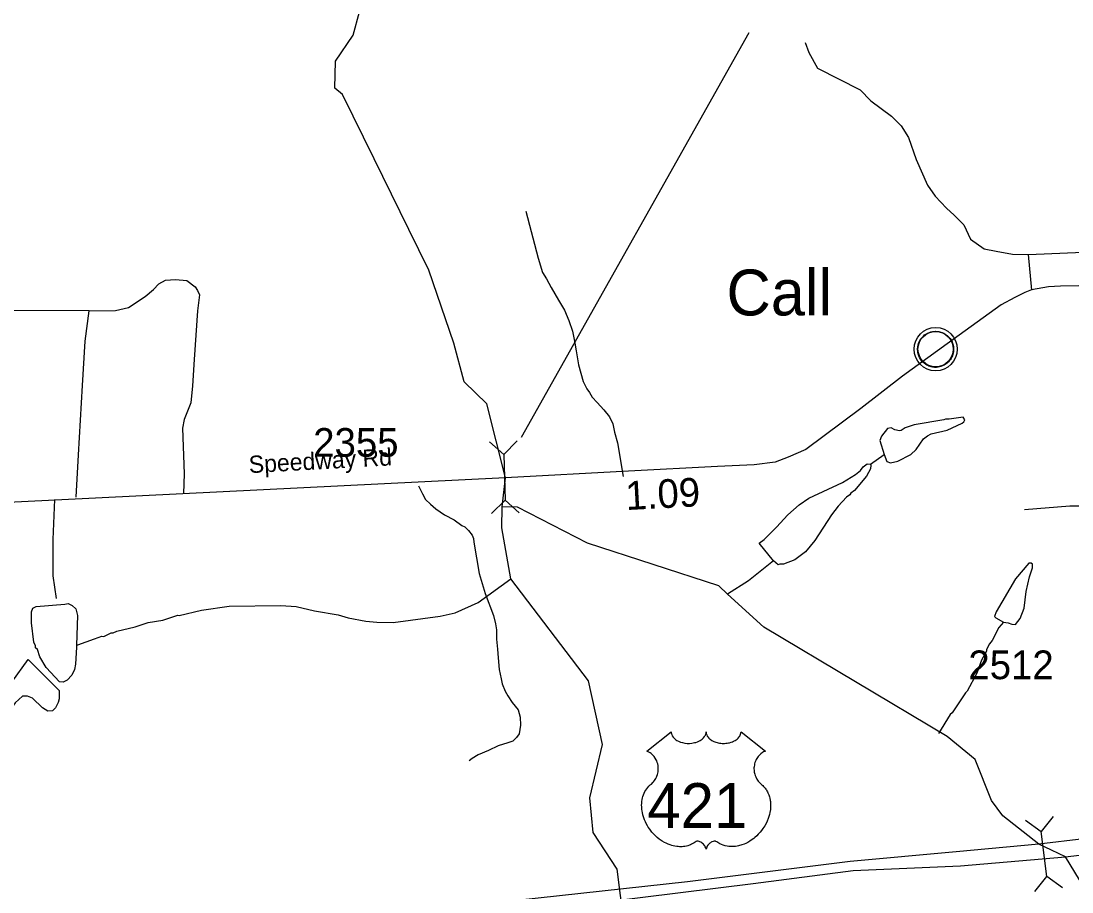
# Model space of a CAD drawing. Extents: x 1248224 to 1454986, y 825081 to 985870.
# Drawn here: x 1381192 to 1385772, y 875829 to 879623 of the extents above; entities that cross this region are included whole.
import ezdxf

# ---------------------------------------------------------------- set-up
doc = ezdxf.new("R2010")
doc.units = 0
for name, color, linetype in [('Exist Civil Demographics Community CELL', 7, 'Continuous'), ('Exist Civil Demographics Community Label', 7, 'Continuous'), ('Exist Hydrographic Creek Single Shore', 7, 'Continuous'), ('Exist Hydrographic Misc Water Feature', 7, 'Continuous'), ('Exist Road Non-System Type 51', 7, 'Continuous'), ('Exist Road Primary US Divided Attributed', 7, 'Continuous'), ('Exist Road Primary US Shield CELL', 7, 'Continuous'), ('Exist Road Primary US Shield Number Label', 7, 'Continuous'), ('Exist Road Primary US Structure Culvert CELL', 7, 'Continuous'), ('Exist Road Secondary Mileage Hundredths English Label', 7, 'Continuous'), ('Exist Road Secondary Structure Culvert CELL', 7, 'Continuous'), ('Exist Road Secondary Structure Culvert Number Label', 7, 'Continuous'), ('Exist Road Secondary Type 51 Attributed', 7, 'Continuous'), ('Exist Road Secondary Type 51 Label', 7, 'Continuous'), ('Exist Road Secondary Type 51 Number Label', 7, 'Continuous')]:
    doc.layers.add(name, color=color, linetype=linetype)

msp = doc.modelspace()

# ---------------------------------------------------------------- linework, layer by layer
at = {"layer": 'Exist Civil Demographics Community CELL'}
msp.add_lwpolyline([(1385100.3, 878206.1), (1385101.3, 878211.7), (1385103.1, 878218.3), (1385106, 878225.5), (1385108.9, 878231.2), (1385112.3, 878237), (1385116, 878242.1), (1385120, 878246.5), (1385124.6, 878251), (1385130.1, 878255.6), (1385135.6, 878259.3), (1385140.4, 878262.2), (1385145.5, 878264.6), (1385150.9, 878266.9), (1385156.6, 878268.7), (1385160.9, 878269.9), (1385165.8, 878270.6), (1385169.9, 878271.3), (1385176.3, 878271.6), (1385180.7, 878271.5), (1385186.4, 878271.2), (1385191.3, 878270.5), (1385196.2, 878269.5), (1385201.2, 878268.1), (1385206.3, 878266.2), (1385213, 878263.3), (1385219.3, 878259.8), (1385224.3, 878256.2), (1385229.5, 878252.2), (1385232.8, 878249.1), (1385236.9, 878244.7), (1385240.8, 878240), (1385243.9, 878235.4), (1385247, 878230.4), (1385249.4, 878225.2), (1385251.5, 878220.2), (1385253, 878215.2), (1385254.3, 878210.6), (1385255.4, 878204.6), (1385256, 878199.9), (1385256.3, 878193.9), (1385256.1, 878188.1), (1385255.5, 878182.4), (1385254.6, 878176.9), (1385253, 878170.7), (1385251.1, 878164.9), (1385248.8, 878159.8), (1385245.6, 878153.8), (1385242.3, 878148.5), (1385238.9, 878143.8), (1385234.7, 878139.1), (1385229.4, 878134.1), (1385224.4, 878130), (1385219.4, 878126.6), (1385215, 878124), (1385208.2, 878120.8), (1385201.1, 878118.1), (1385195.1, 878116.6), (1385188.5, 878115.3), (1385184.1, 878114.9), (1385179.6, 878114.6), (1385174, 878114.6), (1385169.7, 878115), (1385164.1, 878115.7), (1385158.2, 878117.1), (1385153.6, 878118.4), (1385148.4, 878120.2), (1385143.8, 878122.2), (1385139.9, 878124.5), (1385133.1, 878128.5), (1385127.5, 878132.8), (1385122.6, 878137.3), (1385118.2, 878142.2), (1385115, 878146.1), (1385112, 878150.3), (1385107.9, 878157.4), (1385106.2, 878160.9), (1385104.5, 878165), (1385101.9, 878173.1), (1385100.3, 878180.2), (1385099.7, 878185.4), (1385099.3, 878191.7), (1385099.3, 878196.4), (1385099.8, 878202.8)], close=True, dxfattribs=at)
for centre, radius in [((1385178, 878193.7), 94.3), ((1385177.7, 878194), 76.7)]:
    msp.add_circle(centre, radius, dxfattribs=at)
at = {"layer": 'Exist Hydrographic Creek Single Shore'}
for points in [[(1382730.5, 879023.3), (1382592.7, 879303.9), (1382559.7, 879330.9), (1382561.7, 879449), (1382639.7, 879562.4), (1382666.7, 879663.6)], [(1383288.7, 877507.4), (1383303.1, 877633.5), (1383221.4, 877955.6), (1383123, 878050.8)], [(1385910.8, 875708.1), (1385743.6, 875982.3), (1385682.7, 876011.7), (1385627.8, 876037.1), (1385470.8, 876160.2), (1385421.8, 876226.8), (1385350.8, 876405.5), (1385227.8, 876506.5), (1384428.7, 876982.1), (1384270.9, 877126.2), (1384232.8, 877163.4), (1383660.8, 877348.9), (1383355.8, 877506), (1383288.7, 877507.4)]]:
    msp.add_lwpolyline(points, dxfattribs=at)
at = {"layer": 'Exist Hydrographic Misc Water Feature'}
msp.add_line((1384893.9, 877692.3), (1384953.1, 877735.6), dxfattribs=at)
for points in [[(1382882.1, 878714.5), (1382730.5, 879023.3)], [(1383123, 878050.8), (1383078.8, 878220.6), (1382968.8, 878538.1), (1382882.1, 878714.5)], [(1384953.1, 877735.6), (1384965.4, 877704.9), (1384981.2, 877698.6), (1385013.4, 877705.8), (1385070, 877734.5), (1385092.5, 877756.1), (1385125.5, 877803.2), (1385141.8, 877816.9), (1385158, 877824.6), (1385228.3, 877841), (1385293, 877871.5), (1385301.1, 877877.4), (1385305.3, 877885.3), (1385297.5, 877897.5), (1385237.4, 877888.7), (1385221.4, 877889.1), (1385213.3, 877885.3), (1385084.8, 877864.1), (1385044.5, 877851), (1385028.3, 877839.4), (1385020.2, 877837.6), (1385000.3, 877842), (1384984.5, 877850.4), (1384968.5, 877848.8), (1384941.8, 877815.3), (1384935.3, 877795.4), (1384953.1, 877735.6)], [(1384471.9, 877271.7), (1384408.9, 877348.8), (1384430, 877364.9), (1384485.1, 877417.6), (1384534.2, 877472.5), (1384583.2, 877515.4), (1384625.9, 877544.5), (1384771.4, 877613.3), (1384828.1, 877647.9), (1384850.5, 877665.4), (1384862.8, 877681.1), (1384879.1, 877694.8), (1384893.9, 877692.3)], [(1384893.9, 877692.3), (1384895, 877688.4), (1384894.6, 877672.4), (1384876, 877640.9), (1384824.6, 877578.1), (1384808.4, 877566.4), (1384804.2, 877558.5), (1384789.9, 877548.9), (1384753.1, 877509.7), (1384724.3, 877472.4), (1384651.8, 877360), (1384610.8, 877310.9), (1384564, 877276), (1384515.6, 877257.1), (1384499.6, 877257.4), (1384491.5, 877253.6), (1384471.9, 877271.7)], [(1384148.8, 871134.5), (1383945.8, 871397.8), (1383841.8, 871606.8), (1383768.8, 872094.1), (1383768.8, 872501.2), (1383712.8, 872620.5), (1383724.8, 872810.7), (1383693.8, 872913.1), (1383619.8, 872980.1), (1383462.8, 873049), (1383255.7, 873529.2), (1383275.8, 873669.9), (1383693.8, 874511.9), (1383755.7, 875088.4), (1383828.7, 875402), (1383832.7, 875595.6), (1383789.8, 875928.1), (1383684.8, 876087.8), (1383670.7, 876239), (1383725.8, 876471), (1383664.8, 876748.1), (1383326.4, 877192.6), (1383286.8, 877415.5), (1383288.7, 877507.4)], [(1384471.9, 877271.7), (1384362, 877184.5), (1384270.9, 877126.2)], [(1385474.4, 877005), (1385494.1, 877001.7), (1385510, 876995.3), (1385526, 876994.9), (1385546.6, 877020.4), (1385563.5, 877066.1), (1385573.1, 877137.8), (1385586.5, 877201.5), (1385599.4, 877241.2), (1385599.7, 877257.2), (1385593.7, 877261.3), (1385583.8, 877261.5), (1385526.3, 877192.8), (1385441.2, 877048.7), (1385434.7, 877029), (1385440.6, 877022.8), (1385474.4, 877005)], [(1381433.7, 876903.7), (1381439.8, 876905.8), (1381512.3, 876931.6), (1381544.5, 876942.8), (1381552.5, 876942.6), (1381584.9, 876957.9), (1381592.9, 876957.7), (1381609.1, 876965.4), (1381689.4, 876983.6), (1381745.8, 877002.3), (1381810.1, 877013), (1381874.6, 877035.5), (1381881.5, 877033.9), (1381979.1, 877057.2), (1382099.4, 877074.5), (1382323.5, 877077.6), (1382391.4, 877072), (1382471, 877054.3), (1382574.7, 877036), (1382618.3, 877023.1), (1382694.1, 877009.4), (1382742, 877004.3), (1382813.9, 877002.8), (1383018.6, 877030.3), (1383083.3, 877044.8), (1383183.9, 877090.6), (1383326.4, 877192.6)], [(1381433.7, 876903.7), (1381433.4, 876895.3), (1381429.8, 876821.4), (1381425.3, 876797.6), (1381412.8, 876773.9), (1381392.3, 876752.3), (1381376.1, 876742.7), (1381360.2, 876745), (1381301.5, 876806.3), (1381274.5, 876852.8), (1381263.2, 876885), (1381255.4, 876893.2), (1381255.6, 876901.2), (1381248, 876917.4), (1381237.8, 877001.6), (1381236.8, 877049.6), (1381243.1, 877065.4), (1381257.3, 877073), (1381383.5, 877082.3), (1381397.7, 877086), (1381415.4, 877077.6), (1381431.2, 877063.2), (1381438.5, 877033.1), (1381433.7, 876903.7)], [(1385474.4, 877005), (1385453.7, 876980.6), (1385424.5, 876925.2), (1385412.2, 876909.5), (1385399.7, 876885.8), (1385399.4, 876877.8), (1385378.5, 876838.3), (1385357.3, 876782.8), (1385315.7, 876703.7), (1385307.5, 876696), (1385249.6, 876609.3), (1385241.5, 876601.5), (1385190.4, 876519.8)], [(1381222.7, 876842.2), (1381357.4, 876707.1), (1381358.6, 876671), (1381354.3, 876655.1), (1381341.8, 876631.5), (1381329.5, 876617.7), (1381309.4, 876616.2), (1381285.7, 876630.7), (1381242.6, 876673.6), (1381220.8, 876682.1), (1381198.9, 876682.6), (1381166.1, 876653.3), (1381106.5, 876572.7), (1381100.3, 876566.9), (1381092.2, 876565), (1381084.3, 876569.2), (1381081.1, 876601.2), (1381085.6, 876625.1), (1381100.2, 876656.8), (1381152.2, 876743.6), (1381222.7, 876842.2)]]:
    msp.add_lwpolyline(points, dxfattribs=at)
at = {"layer": 'Exist Road Non-System Type 51'}
for p, q in [((1385582.3, 878606.2), (1385821.5, 878616.5)), ((1385597.1, 878450.3), (1385582.3, 878606.2))]:
    msp.add_line(p, q, dxfattribs=at)
for points in [[(1384609.5, 879530), (1384624.6, 879485.9), (1384663.3, 879418.3), (1384848.9, 879323.8), (1384896.1, 879275.1), (1384985.1, 879208.6), (1385027.7, 879167.3), (1385059.7, 879115.6), (1385093.1, 879019.6), (1385141.8, 878908.9), (1385176.1, 878860.2), (1385224.7, 878808.5), (1385258.2, 878777.5), (1385300.9, 878735.1), (1385329.7, 878672.6), (1385389.1, 878631.3), (1385442.3, 878621), (1385512.3, 878607.7), (1385582.3, 878606.2)], [(1383391.5, 878794.9), (1383445.2, 878589.7), (1383463.9, 878527.2), (1383481.4, 878500.9), (1383502.7, 878462.4), (1383533.6, 878407.8), (1383560.7, 878363.2), (1383579.6, 878318.8), (1383594.7, 878272.5), (1383603.8, 878228.3), (1383611, 878186.1), (1383621.8, 878125.8), (1383642.3, 878053.4), (1383657.5, 878021), (1383669.2, 878004.8), (1383680.8, 877984.4), (1383702.3, 877961.9), (1383731.7, 877929.3), (1383757.1, 877898.8), (1383770.5, 877868.5), (1383777.8, 877832.3), (1383790.8, 877786), (1383815.7, 877639.4)], [(1381488.3, 878360.5), (1381603.3, 878362.9), (1381660.8, 878374.9), (1381732.7, 878422.9), (1381768.7, 878454), (1381792.6, 878478), (1381821.4, 878494.8), (1381864.5, 878497.2), (1381914.8, 878492.4), (1381950.8, 878466), (1381960.4, 878449.2), (1381970, 878430.1), (1381960.4, 878360.5), (1381946, 878149.5), (1381938.8, 878034.3), (1381931.6, 877960), (1381902.9, 877888), (1381895.7, 877849.7), (1381902.9, 877650.6), (1381900.4, 877564.5)], [(1381488.3, 878360.5), (1381133.6, 878362.9), (1380839.5, 878364.5)], [(1381432.2, 877548.8), (1381442.8, 877733.1), (1381459.6, 878035.2), (1381471.5, 878228.6), (1381488.3, 878360.5)], [(1382924.3, 877597.9), (1382941.6, 877563.6), (1382955.1, 877539.3), (1382976.7, 877518.8), (1383000.3, 877498.3), (1383037.8, 877471.6), (1383079.4, 877450.5), (1383112.9, 877425.8), (1383126.6, 877419.6), (1383142.3, 877403.2), (1383157.9, 877382.9), (1383163.6, 877368.8), (1383165.3, 877352.7), (1383188.6, 877216.2), (1383214.9, 877129.6), (1383250.7, 877032.8), (1383260, 876996.6), (1383263.5, 876970.5), (1383264.7, 876930.5), (1383267.8, 876886.4), (1383271, 876848.3), (1383276, 876798.2), (1383285, 876758), (1383288.6, 876735.9), (1383301.9, 876703.6), (1383313.5, 876683.4), (1383333, 876654.7), (1383358.3, 876622.2), (1383367.7, 876590), (1383369, 876556), (1383362.2, 876518.1), (1383351.9, 876502.3), (1383335.6, 876486.6), (1383313.2, 876479.2), (1383270.9, 876466.1), (1383228.5, 876444.9), (1383184.1, 876425.8), (1383157.7, 876410.3), (1383145.5, 876400.6)], [(1381337.5, 877538.7), (1381330.5, 877364.2), (1381330.5, 877206), (1381344.9, 877107.6)], [(1385564.8, 877495.8), (1385762.6, 877510.6), (1385939.1, 877510.6), (1386102.3, 877510.3)]]:
    msp.add_lwpolyline(points, dxfattribs=at)
at = {"layer": 'Exist Road Primary US Divided Attributed'}
for points in [[(1388777.9, 876614.8), (1388447.6, 876524), (1388082.3, 876424.2), (1387562, 876306.3), (1386971.4, 876202.8), (1386020.2, 876084.1), (1385627.8, 876037.1), (1385267.1, 876003.3), (1384805, 875961.4), (1384097, 875873.6), (1383166.5, 875771.1), (1382507.3, 875697.6), (1381923.9, 875634), (1381520.7, 875585.2), (1380782.3, 875501.4), (1380366.4, 875458), (1380047.4, 875428)], [(1378987.5, 875230.9), (1379399.1, 875276.6), (1379649.3, 875307.4), (1380057.5, 875350), (1380483.8, 875411), (1380932.6, 875459.7), (1381340.8, 875505.4), (1381739.2, 875571.6), (1382526.6, 875656.6), (1383288.1, 875740.3), (1383737.3, 875786.6), (1384383, 875865.8), (1384819.1, 875922.2), (1385286.2, 875942.6), (1385743.6, 875982.3), (1386329.6, 876053.4), (1386983.6, 876136.7), (1387832.2, 876317.1), (1388295.2, 876402), (1388798.3, 876551.5)]]:
    msp.add_lwpolyline(points, dxfattribs=at)
at = {"layer": 'Exist Road Primary US Shield CELL'}
msp.add_lwpolyline([(1384025.6, 876526.9), (1384025.8, 876522.5), (1384026.9, 876517.3), (1384027.7, 876514.6), (1384030.2, 876509.4), (1384034.2, 876503.3), (1384039.8, 876497.4), (1384046.2, 876492.2), (1384050.4, 876489.4), (1384057.7, 876485.5), (1384065.9, 876482.1), (1384075.1, 876479.4), (1384084.4, 876477.5), (1384094.6, 876476.4), (1384104.7, 876476.2), (1384115.7, 876477), (1384127.7, 876479.4), (1384133.3, 876480.8), (1384139.5, 876482.9), (1384145.3, 876485.3), (1384151.6, 876488.7), (1384156.7, 876492), (1384160.7, 876494.9), (1384166.4, 876500.3), (1384170.8, 876505.9), (1384172.7, 876509), (1384174.4, 876512), (1384176.6, 876518.4), (1384177.2, 876521.2), (1384177.7, 876527.1), (1384178, 876522.2), (1384178.5, 876519.1), (1384179.3, 876516.1), (1384180.6, 876512.9), (1384182.9, 876508.4), (1384185.4, 876504.6), (1384190.1, 876499), (1384193.1, 876496.2), (1384195.8, 876494), (1384203, 876489.1), (1384211.4, 876484.8), (1384215.6, 876483), (1384219.8, 876481.5), (1384225.2, 876479.9), (1384230.8, 876478.5), (1384236.3, 876477.6), (1384242, 876476.8), (1384247.8, 876476.3), (1384252.5, 876476.2), (1384258.2, 876476.3), (1384263.6, 876476.6), (1384269, 876477.2), (1384275.1, 876478.2), (1384279.9, 876479.3), (1384286.3, 876481), (1384292.1, 876483.1), (1384297.2, 876485.3), (1384303.7, 876488.7), (1384309.1, 876492), (1384313, 876495.2), (1384317.6, 876499.4), (1384322, 876504.5), (1384324.6, 876508.2), (1384326.4, 876512.1), (1384328.1, 876516.1), (1384329.1, 876520.4), (1384329.6, 876524.1), (1384329.7, 876527.2), (1384436, 876442.6), (1384433.5, 876441.6), (1384427.7, 876438.8), (1384423.2, 876436.1), (1384415.9, 876430.9), (1384412.7, 876428.1), (1384409.6, 876425.2), (1384406.7, 876422), (1384404.1, 876419.1), (1384401.1, 876414.8), (1384398.3, 876410.5), (1384395.6, 876405.8), (1384393.6, 876401.7), (1384390.4, 876393.2), (1384388.8, 876387.8), (1384387.8, 876383.2), (1384386.5, 876373.7), (1384386.2, 876369.2), (1384386.2, 876364.7), (1384386.5, 876360), (1384386.9, 876355.5), (1384387.7, 876350.8), (1384388.5, 876346.7), (1384389.8, 876341.6), (1384391.7, 876335.7), (1384394, 876330), (1384398.9, 876320.7), (1384405.1, 876311.3), (1384409.6, 876306), (1384414, 876301.5), (1384420.5, 876296), (1384424.1, 876292.8), (1384428.1, 876288.8), (1384434.8, 876281), (1384437.5, 876277.4), (1384440.2, 876273.3), (1384442.7, 876269.1), (1384445.3, 876264.6), (1384447.3, 876260.6), (1384451, 876251.5), (1384453.7, 876242.7), (1384455, 876238), (1384457, 876227.6), (1384457.7, 876222.4), (1384458.5, 876212.3), (1384458.6, 876200), (1384457.6, 876188.3), (1384455.4, 876174.6), (1384453.6, 876166.5), (1384450.8, 876157), (1384448.1, 876148.8), (1384443.2, 876136.7), (1384438.9, 876127.9), (1384433.4, 876117.6), (1384429.5, 876111.3), (1384425.1, 876104.7), (1384419.5, 876097), (1384413, 876088.9), (1384405.1, 876080.3), (1384398.8, 876073.9), (1384390.5, 876066.5), (1384385.5, 876062.4), (1384378.3, 876057), (1384368.5, 876050.4), (1384358.9, 876044.8), (1384350.6, 876040.6), (1384343.4, 876037.5), (1384333.9, 876033.9), (1384318.2, 876029.6), (1384312.5, 876028.4), (1384305.8, 876027.4), (1384299.4, 876026.8), (1384293.3, 876026.4), (1384285, 876026.4), (1384276.8, 876027), (1384269, 876028.1), (1384260.9, 876029.8), (1384252.4, 876032.3), (1384244.7, 876035.4), (1384236.9, 876039.2), (1384223.8, 876047.5), (1384220, 876049.5), (1384217.9, 876050.1), (1384212.8, 876050.3), (1384208, 876049.3), (1384203.1, 876047.4), (1384200.2, 876045.8), (1384196.2, 876043.2), (1384193.2, 876040.8), (1384189.6, 876037.4), (1384187.1, 876034.5), (1384185.2, 876032.2), (1384181.4, 876026.4), (1384180.1, 876023.6), (1384178.7, 876020), (1384177.5, 876014.8), (1384175.9, 876021.4), (1384173.9, 876025.8), (1384171.7, 876029.6), (1384169.3, 876032.9), (1384165.6, 876037.2), (1384162.3, 876040.4), (1384158.3, 876043.6), (1384154, 876046.2), (1384150.6, 876048), (1384147.4, 876049.2), (1384143.6, 876050.1), (1384140.5, 876050.4), (1384137.9, 876050.3), (1384134.3, 876049.5), (1384129.5, 876046), (1384125, 876042.9), (1384120, 876039.8), (1384114.1, 876036.7), (1384109.8, 876034.7), (1384104.7, 876032.7), (1384098.6, 876030.6), (1384092.1, 876029), (1384085.4, 876027.6), (1384079.5, 876026.7), (1384073.1, 876026.1), (1384067.4, 876025.9), (1384061.5, 876026), (1384055.9, 876026.4), (1384049.4, 876027), (1384041.4, 876028.2), (1384034.7, 876029.7), (1384027.7, 876031.6), (1384020.5, 876033.9), (1384012.8, 876036.8), (1384003.1, 876041), (1383996.4, 876044.5), (1383985.8, 876050.6), (1383973.3, 876059.2), (1383964, 876066.8), (1383957.1, 876073), (1383947, 876083.3), (1383941.1, 876090), (1383931.7, 876102.1), (1383925.8, 876110.8), (1383921.9, 876117.2), (1383916.3, 876127.5), (1383913.2, 876134), (1383909.1, 876143.4), (1383906, 876152), (1383903.3, 876160.1), (1383901.9, 876165.4), (1383899.9, 876174.5), (1383898.7, 876180.9), (1383897.5, 876189.8), (1383896.8, 876199.1), (1383896.7, 876207.7), (1383896.9, 876214.9), (1383897.7, 876223.3), (1383899.2, 876232.1), (1383900.9, 876239.7), (1383902.4, 876245.2), (1383904.7, 876251.8), (1383907.6, 876259.2), (1383911.2, 876266.2), (1383914.5, 876272), (1383918.7, 876278.3), (1383922.9, 876283.7), (1383928.3, 876289.6), (1383933.9, 876295), (1383939.1, 876299.2), (1383945.3, 876305.2), (1383948.5, 876308.8), (1383952.3, 876313.9), (1383955.4, 876318.6), (1383957.9, 876322.9), (1383961.1, 876329.1), (1383963, 876333.7), (1383965.5, 876340.9), (1383966.7, 876345.9), (1383968, 876352.4), (1383968.8, 876358.5), (1383969.1, 876366.1), (1383968.9, 876372.3), (1383968.1, 876379.7), (1383966.7, 876386.7), (1383965, 876392.9), (1383962.4, 876399.9), (1383960, 876405.1), (1383955.9, 876412), (1383951.4, 876418.5), (1383946.7, 876423.8), (1383942, 876428.5), (1383937.5, 876432), (1383933.2, 876435.1), (1383927.8, 876438.3), (1383922.6, 876440.9), (1383919.3, 876442.2)], close=True, dxfattribs=at)
at = {"layer": 'Exist Road Primary US Structure Culvert CELL'}
for p, q in [((1385570.2, 876141.4), (1385637.5, 876092.5)), ((1385690.1, 876157), (1385637.5, 876092.5)), ((1385663.1, 875895.7), (1385637.5, 876092.5)), ((1385610.5, 875831.1), (1385663.1, 875895.7)), ((1385730.5, 875846.7), (1385663.1, 875895.7))]:
    msp.add_line(p, q, dxfattribs=at)
at = {"layer": 'Exist Road Secondary Structure Culvert CELL'}
for p, q in [((1383233.4, 877790.3), (1383295.5, 877734.8)), ((1383354.3, 877793.9), (1383295.5, 877734.8)), ((1383295.5, 877734.8), (1383301.4, 877536.5)), ((1383242.7, 877477.5), (1383301.4, 877536.5)), ((1383363.5, 877481.1), (1383301.4, 877536.5))]:
    msp.add_line(p, q, dxfattribs=at)
at = {"layer": 'Exist Road Secondary Structure Culvert Number Label'}
msp.add_line((1383373.7, 877810.4), (1384364.8, 879573.9), dxfattribs=at)
at = {"layer": 'Exist Road Secondary Type 51 Attributed'}
msp.add_lwpolyline([(1385969.3, 878446.3), (1385887.5, 878460.3), (1385800, 878470.3), (1385722.6, 878468.9), (1385669.5, 878466), (1385596.3, 878451.6), (1385566.2, 878440.2), (1385523.1, 878418.6), (1385462.9, 878387), (1385228.4, 878217), (1385033.3, 878076.3), (1384852.5, 877935.6), (1384612.3, 877756.8), (1384534.8, 877723.7), (1384478.8, 877702.2), (1384387, 877689.3), (1384227.8, 877682.1), (1383839.9, 877662.1), (1383303.1, 877633.5), (1380460.3, 877492.3)], dxfattribs=at)

# ---------------------------------------------------------------- texts
at = {"layer": 'Exist Civil Demographics Community Label'}
msp.add_text('Call', height=200, dxfattribs=at).set_placement((1384266.4, 878340.7))
at = {"layer": 'Exist Road Primary US Shield Number Label'}
msp.add_text('421', height=195, dxfattribs=at).set_placement((1383921.7, 876108.1))
at = {"layer": 'Exist Road Secondary Mileage Hundredths English Label'}
msp.add_text('1.09', height=125, rotation=3.0554, dxfattribs=at).set_placement((1383829.6, 877492.6))
at = {"layer": 'Exist Road Secondary Type 51 Label'}
msp.add_text('Speedway Rd', height=75, rotation=3.1382, dxfattribs=at).set_placement((1382186.5, 877653.5))
at = {"layer": 'Exist Road Secondary Type 51 Number Label'}
for s, p in [('2355', (1382465.3, 877725)), ('2512', (1385320.6, 876756))]:
    msp.add_text(s, height=125, dxfattribs=at).set_placement(p)

doc.saveas('drawing.dxf')
